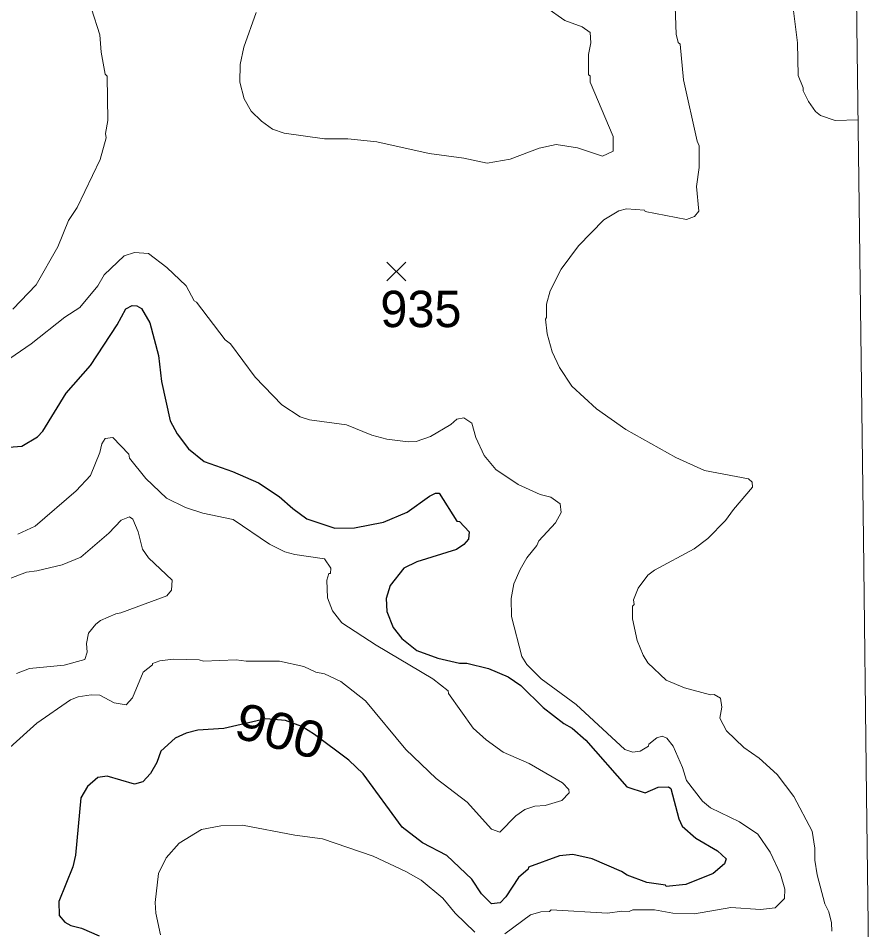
# Model space of a CAD drawing. Extents: x 265.7 to 292.1, y 7676.2 to 7704.2.
# Drawn here: x 290.101 to 291.975, y 7686.96 to 7688.966 of the extents above; entities that cross this region are included whole.
import ezdxf
from ezdxf.enums import TextEntityAlignment as Align

# ---------------------------------------------------------------- set-up
doc = ezdxf.new("R2010")
doc.units = 0
doc.header["$LTSCALE"] = 0.032
for name, color, linetype, lineweight in [('1', 7, 'Continuous', 25), ('2', 7, 'Continuous', 13), ('21', 7, 'Continuous', 25), ('63', 7, 'Continuous', 25)]:
    doc.layers.add(name, color=color, linetype=linetype, lineweight=lineweight)
doc.layers.add('61', color=7, linetype='Continuous')

msp = doc.modelspace()

# ---------------------------------------------------------------- linework, layer by layer
at = {"layer": '1'}
for points in [[(290.0615, 7688.0204), (290.1094, 7688.0244), (290.1437, 7688.0452), (290.1556, 7688.0571), (290.2067, 7688.1409), (290.2602, 7688.2016), (290.3192, 7688.2917), (290.3384, 7688.3268), (290.3519, 7688.334), (290.3623, 7688.3332), (290.3727, 7688.3276), (290.391, 7688.2957), (290.4102, 7688.2239), (290.4166, 7688.1665), (290.4357, 7688.0803), (290.4509, 7688.0516), (290.4764, 7688.0188), (290.5107, 7687.9909), (290.573, 7687.9686), (290.6304, 7687.9438), (290.6759, 7687.9135), (290.7054, 7687.8872), (290.7366, 7687.8648), (290.798, 7687.8441), (290.8411, 7687.8449), (290.9049, 7687.8568), (290.9576, 7687.8792), (291.0063, 7687.9143), (291.0198, 7687.9207), (291.0278, 7687.9207), (291.0669, 7687.8592), (291.0725, 7687.8584), (291.094, 7687.8361), (291.0924, 7687.8201), (291.0821, 7687.8082), (291.0661, 7687.797), (290.9783, 7687.7699), (290.9496, 7687.7563), (290.9201, 7687.718), (290.9113, 7687.6893), (290.9129, 7687.6606), (290.9265, 7687.6254), (290.9456, 7687.6015), (290.9783, 7687.5751), (291.0246, 7687.5576), (291.0725, 7687.5472), (291.0885, 7687.5472), (291.1363, 7687.5353), (291.1794, 7687.5169), (291.2074, 7687.4978), (291.2568, 7687.4491), (291.3023, 7687.414), (291.3207, 7687.4036), (291.3502, 7687.3773), (291.4404, 7687.2751), (291.4811, 7687.2616), (291.5098, 7687.2743), (291.5321, 7687.2751), (291.5377, 7687.2711), (291.5553, 7687.2041)], [(291.6303, 7687.0844), (291.5704, 7687.0597), (291.5273, 7687.0557), (291.5258, 7687.0581), (291.4843, 7687.0645), (291.4412, 7687.0804), (291.4292, 7687.0884), (291.3646, 7687.1163), (291.3215, 7687.1259), (291.2927, 7687.1227), (291.2241, 7687.098), (291.2233, 7687.094), (291.2026, 7687.0756), (291.1746, 7687.0326), (291.1619, 7687.0198), (291.1427, 7687.0174), (291.1212, 7687.0397), (291.0996, 7687.0717), (291.0446, 7687.1235), (290.9911, 7687.1514), (290.9464, 7687.1858), (290.8602, 7687.3031), (290.8291, 7687.3334), (290.7536, 7687.3902), (290.7253, 7687.4072), (290.6895, 7687.4204), (290.6461, 7687.4241), (290.5538, 7687.4028), (290.4964, 7687.3996), (290.4708, 7687.3932), (290.4469, 7687.382), (290.415, 7687.3533), (290.4062, 7687.3286), (290.3926, 7687.3039), (290.3759, 7687.2855), (290.3575, 7687.2807), (290.2969, 7687.2983), (290.2769, 7687.2951), (290.2538, 7687.2759), (290.2394, 7687.2504), (290.2275, 7687.1243), (290.2219, 7687.0988), (290.1907, 7687.0222), (290.1915, 7686.9919), (290.2043, 7686.9767), (290.2171, 7686.9695), (290.241, 7686.9639), (290.2793, 7686.9472)], [(291.5553, 7687.2041), (291.5624, 7687.1882), (291.5928, 7687.1618), (291.6399, 7687.1339), (291.659, 7687.1163), (291.6558, 7687.1052), (291.6303, 7687.0844)]]:
    msp.add_lwpolyline(points, dxfattribs=at)
at = {"layer": '2'}
for points in [[(291.2616, 7688.3037), (291.264, 7688.3077), (291.264, 7688.3372), (291.272, 7688.3659), (291.2959, 7688.4138), (291.3342, 7688.4649), (291.3901, 7688.5223), (291.4228, 7688.5423), (291.4396, 7688.5463), (291.4795, 7688.5439), (291.4811, 7688.5407), (291.572, 7688.5231), (291.5896, 7688.5295), (291.5992, 7688.5415), (291.5936, 7688.5958), (291.6, 7688.6373), (291.6, 7688.6851), (291.5952, 7688.6955), (291.5656, 7688.8304), (291.5577, 7688.9086), (291.5537, 7688.9125), (291.5489, 7688.9309), (291.5433, 7689.0921)], [(290.0894, 7688.326), (290.1413, 7688.3795), (290.1884, 7688.4633), (290.2123, 7688.5208), (290.2314, 7688.5495), (290.2817, 7688.6548), (290.2953, 7688.7027), (290.2937, 7688.7123), (290.2985, 7688.741), (290.2969, 7688.8383), (290.2929, 7688.8431), (290.2841, 7688.891), (290.2809, 7688.9293), (290.2626, 7688.9868)], [(291.2624, 7688.9907), (291.3039, 7688.9612), (291.3422, 7688.9469), (291.3598, 7688.9349), (291.3614, 7688.9118), (291.3566, 7688.8862), (291.3566, 7688.8415), (291.3598, 7688.8391), (291.3598, 7688.8256), (291.4108, 7688.7059), (291.4108, 7688.6732), (291.3869, 7688.6628), (291.3318, 7688.6811), (291.2848, 7688.6883), (291.2481, 7688.6803), (291.1842, 7688.6556), (291.1332, 7688.6468), (291.0821, 7688.658), (291.0055, 7688.6684), (290.8906, 7688.6939), (290.8267, 7688.7003), (290.7757, 7688.7003), (290.6863, 7688.7131), (290.6608, 7688.7218), (290.6368, 7688.7394), (290.6137, 7688.7617), (290.5985, 7688.7889), (290.5889, 7688.8256), (290.5897, 7688.8639), (290.5977, 7688.9022), (290.6248, 7688.9788)], [(291.8066, 7688.9884), (291.8162, 7688.9118), (291.8178, 7688.8399), (291.829, 7688.8128), (291.829, 7688.8064), (291.8401, 7688.7825), (291.8561, 7688.7609), (291.8665, 7688.7522), (291.8992, 7688.741), (291.9495, 7688.7426), (291.9496, 7688.7426)], [(290.083, 7688.2175), (290.1301, 7688.2494), (290.2043, 7688.3085), (290.237, 7688.3292), (290.2769, 7688.3771), (290.2905, 7688.4011), (290.3344, 7688.4433), (290.3575, 7688.4505), (290.3879, 7688.4481), (290.4286, 7688.4178), (290.4708, 7688.3771), (290.4884, 7688.3444), (290.494, 7688.3412), (290.557, 7688.2582), (290.5682, 7688.2494), (290.6232, 7688.176), (290.6815, 7688.1154), (290.7222, 7688.0891), (290.7422, 7688.0827), (290.8235, 7688.0715)], [(291.4388, 7688.0611), (291.3741, 7688.1066), (291.3199, 7688.1561), (291.2927, 7688.1976), (291.276, 7688.2319), (291.2656, 7688.2718), (291.2616, 7688.3037)], [(290.8235, 7688.0715), (290.8794, 7688.0484), (290.9129, 7688.0396), (290.9592, 7688.034), (290.9768, 7688.0348), (291.0087, 7688.046), (291.0534, 7688.0723)], [(291.0534, 7688.0723), (291.0669, 7688.0835), (291.0821, 7688.0867), (291.0996, 7688.0747), (291.1084, 7688.0436), (291.1268, 7688.0037), (291.1523, 7687.9733), (291.2018, 7687.9398), (291.2497, 7687.9183), (291.2736, 7687.9119), (291.2943, 7687.8975), (291.2959, 7687.8784), (291.284, 7687.856), (291.2473, 7687.8161), (291.2425, 7687.8058), (291.2209, 7687.7786), (291.2058, 7687.7531), (291.1922, 7687.7212), (291.1858, 7687.6893), (291.1866, 7687.6494), (291.2098, 7687.5616), (291.2209, 7687.544), (291.252, 7687.5121), (291.3295, 7687.4563), (291.4364, 7687.3573), (291.4539, 7687.3509), (291.4699, 7687.3533), (291.4882, 7687.3645), (291.489, 7687.3685), (291.5066, 7687.3829), (291.5186, 7687.386), (291.5289, 7687.3821), (291.5425, 7687.3645), (291.5632, 7687.3174), (291.572, 7687.2887), (291.6071, 7687.2432), (291.6247, 7687.2288), (291.6885, 7687.1977), (291.7292, 7687.1706), (291.7564, 7687.1307), (291.7787, 7687.0828), (291.7883, 7687.0493), (291.7875, 7687.0294), (291.7667, 7687.0086), (291.7348, 7687.0046), (291.6694, 7687.0094), (291.5896, 7686.995), (291.5417, 7686.9966), (291.5018, 7687.0038), (291.4539, 7687.0038), (291.446, 7687.0006), (291.43, 7687.0014), (291.3981, 7686.9966), (291.2744, 7687.0038), (291.2704, 7687.0006), (291.2513, 7686.9998), (291.2289, 7686.9934), (291.1723, 7686.9512)], [(291.892, 7686.9575), (291.8912, 7686.9759), (291.8848, 7686.9998), (291.8761, 7687.0174), (291.8593, 7687.0812), (291.8545, 7687.1131), (291.8545, 7687.1395), (291.8481, 7687.177), (291.8082, 7687.2536), (291.7715, 7687.3023), (291.7316, 7687.3382), (291.6981, 7687.3613), (291.6598, 7687.398), (291.6454, 7687.426), (291.6494, 7687.4499), (291.647, 7687.4698), (291.6327, 7687.4778), (291.6247, 7687.477), (291.5672, 7687.493), (291.5273, 7687.5097), (291.4866, 7687.548), (291.4763, 7687.5648), (291.4635, 7687.5967), (291.4531, 7687.6446), (291.4531, 7687.6725), (291.4571, 7687.6757), (291.4555, 7687.6861), (291.4659, 7687.7116), (291.4866, 7687.7403), (291.5018, 7687.7515), (291.5888, 7687.7986), (291.6191, 7687.8209), (291.6574, 7687.8608), (291.675, 7687.8848), (291.7173, 7687.9342), (291.7165, 7687.9454), (291.7085, 7687.9526), (291.6119, 7687.971), (291.5481, 7687.9997), (291.4388, 7688.0611)], [(290.1006, 7687.8305), (290.1389, 7687.8481), (290.2291, 7687.9263), (290.2602, 7687.9598), (290.2809, 7688.0101), (290.2857, 7688.0292), (290.2929, 7688.0412), (290.3096, 7688.0436), (290.3448, 7688.0069), (290.3464, 7687.9981), (290.3823, 7687.9534), (290.4278, 7687.9103), (290.4693, 7687.8896), (290.5076, 7687.8768), (290.5746, 7687.8632), (290.6544, 7687.809)], [(290.0439, 7687.7188), (290.1197, 7687.7475), (290.1421, 7687.7499), (290.1979, 7687.7635), (290.2394, 7687.7802), (290.3009, 7687.8329), (290.328, 7687.8616), (290.3464, 7687.8688), (290.3535, 7687.864), (290.3655, 7687.8361), (290.3751, 7687.7978), (290.3878, 7687.7786), (290.4405, 7687.7292), (290.4389, 7687.7076), (290.4285, 7687.6949), (290.3272, 7687.6574), (290.316, 7687.6558), (290.2825, 7687.6406), (290.2722, 7687.6326), (290.2562, 7687.6127), (290.2514, 7687.5903), (290.253, 7687.5712), (290.2482, 7687.5552), (290.2027, 7687.5424), (290.1261, 7687.5353), (290.0974, 7687.5241)], [(290.6544, 7687.809), (290.6879, 7687.7922), (290.7102, 7687.7858), (290.7757, 7687.7762), (290.7892, 7687.7563), (290.7884, 7687.7443), (290.7852, 7687.7443)], [(290.7852, 7687.7443), (290.7804, 7687.7292), (290.782, 7687.6909), (290.7932, 7687.6621), (290.8132, 7687.6358), (290.889, 7687.5863), (291.0135, 7687.5121), (291.0478, 7687.4858), (291.0486, 7687.4802), (291.1028, 7687.4036), (291.1308, 7687.3781), (291.1683, 7687.3509), (291.2257, 7687.3262), (291.2991, 7687.2839), (291.3127, 7687.2687), (291.3135, 7687.2616), (291.2975, 7687.2448), (291.2608, 7687.2336), (291.2385, 7687.232), (291.2161, 7687.2249), (291.1962, 7687.2113), (291.1611, 7687.1754), (291.1427, 7687.1818), (291.0893, 7687.2408), (291.0214, 7687.2935), (290.9544, 7687.3573), (290.8658, 7687.4643), (290.8116, 7687.5065), (290.7757, 7687.5233), (290.7565, 7687.5273), (290.7302, 7687.5393), (290.6767, 7687.5512), (290.6033, 7687.5512), (290.581, 7687.5544), (290.5091, 7687.5512), (290.4996, 7687.5544), (290.4421, 7687.556), (290.4134, 7687.552), (290.3966, 7687.5464), (290.3966, 7687.5432), (290.3767, 7687.5273), (290.3527, 7687.4706), (290.3392, 7687.4555), (290.3128, 7687.4595), (290.2809, 7687.4762), (290.2618, 7687.477), (290.2331, 7687.473), (290.2163, 7687.4666), (290.1421, 7687.4148), (290.083, 7687.3613)], [(291.106, 7686.9551), (291.0629, 7686.9966), (291.0358, 7687.0302), (290.9879, 7687.0693), (290.9544, 7687.0884), (290.8826, 7687.1219), (290.7709, 7687.1602), (290.7102, 7687.1682), (290.5953, 7687.1905), (290.5475, 7687.1889), (290.5044, 7687.181), (290.4557, 7687.1506), (290.427, 7687.1187), (290.4102, 7687.0844), (290.403, 7687.0206), (290.4046, 7686.9966), (290.4142, 7686.9488)]]:
    msp.add_lwpolyline(points, dxfattribs=at)
at = {"layer": '21'}
for p, q in [((290.9128, 7688.4295), (290.954, 7688.3883)), ((290.954, 7688.4295), (290.9128, 7688.3883))]:
    msp.add_line(p, q, dxfattribs=at)
at = {"layer": '63', "lineweight": 13}
msp.add_lwpolyline([(291.8978, 7692.9047), (291.9049, 7692.3398), (291.9119, 7691.7749), (291.9189, 7691.21), (291.9259, 7690.6451), (291.933, 7690.0801), (291.94, 7689.5152), (291.947, 7688.9503), (291.9541, 7688.3854), (291.9611, 7687.8205), (291.9681, 7687.2556), (291.9752, 7686.6906)], dxfattribs=at)

# ---------------------------------------------------------------- texts
at = {"layer": '61'}
msp.add_text('935', height=0.08, dxfattribs=at).set_placement((290.9875, 7688.2863), align=Align.CENTER)
at = {"layer": '61', "width": 1.1}
msp.add_text('900', height=0.08, rotation=345.052, dxfattribs=at).set_placement((290.6676, 7687.3591), align=Align.CENTER)

doc.saveas('drawing.dxf')
